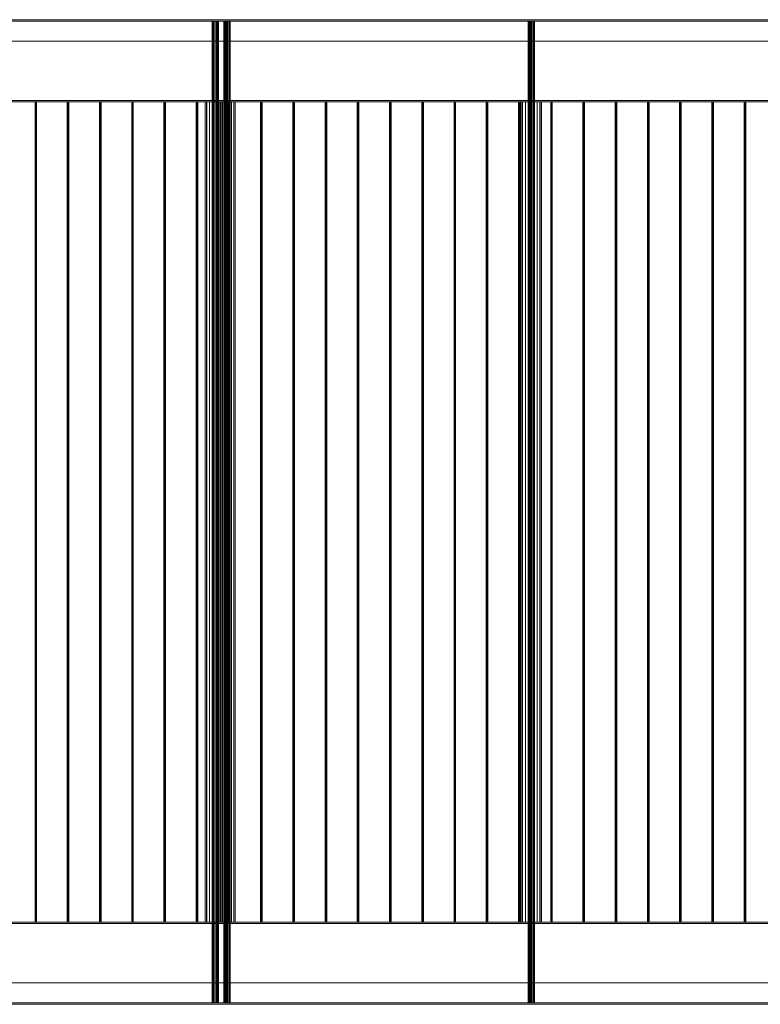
# Model space of a CAD drawing. Header units: millimetres. Extents: x -4395 to 65662, y -65530 to 6847.
# Tile 918 of 1034: x 36858 to 39115, y -19480 to -16480. Entities that reach past the tile are written whole.
import ezdxf

# ---------------------------------------------------------------- set-up
doc = ezdxf.new("R2010")
doc.units = ezdxf.units.MM
doc.layers.add('superior_C03', color=7, linetype='Continuous', lineweight=0)

msp = doc.modelspace()

# ---------------------------------------------------------------- linework, layer by layer
at = {"layer": 'superior_C03'}
for p, q in [((41107.13, -16480), (27259.655, -16480)), ((27259.655, -16484), (41107.13, -16484)), ((27260.408, -16480), (41107.884, -16480)), ((41200.582, -16480), (27353.106, -16480)), ((27353.86, -16480), (41201.335, -16480)), ((41201.335, -16484), (27353.86, -16484)), ((37446.461, -16484), (37444.993, -16484)), ((37444.993, -16484), (37445.019, -16484)), ((37444.993, -16484), (37444.993, -19476)), ((37445.019, -16484), (37446.537, -16484)), ((37445.019, -16484), (37445.019, -19476)), ((37449.201, -16484), (37446.461, -16484)), ((37446.461, -16484), (37446.461, -19476)), ((37446.537, -16484), (37449.315, -16484)), ((37446.537, -16484), (37446.537, -19476)), ((37452.796, -16484), (37449.201, -16484)), ((37449.201, -16484), (37449.201, -19476)), ((37449.315, -16484), (37452.929, -16484)), ((37449.315, -16484), (37449.315, -19476)), ((37456.698, -16484), (37452.796, -16484)), ((37452.796, -16484), (37452.796, -19476)), ((37452.929, -16484), (37456.831, -16484)), ((37452.929, -16484), (37452.929, -19476)), ((37460.313, -16484), (37456.698, -16484)), ((37456.698, -16484), (37456.698, -19476)), ((37456.831, -16484), (37460.426, -16484)), ((37456.831, -16484), (37456.831, -19476)), ((37463.09, -16484), (37460.313, -16484)), ((37460.313, -16484), (37460.313, -19476)), ((37460.426, -16484), (37463.166, -16484)), ((37460.426, -16484), (37460.426, -19476)), ((37464.608, -16484), (37463.09, -16484)), ((37463.09, -16484), (37463.09, -19476)), ((37463.166, -16484), (37464.634, -16484)), ((37463.166, -16484), (37463.166, -19476)), ((37464.634, -16484), (37464.608, -16484)), ((37464.608, -16484), (37464.608, -19476)), ((37464.634, -19476), (37464.634, -16484)), ((37481.694, -16484), (37480.225, -16484)), ((37480.225, -16484), (37480.252, -16484)), ((37480.225, -16484), (37480.225, -19476)), ((37480.252, -16484), (37481.77, -16484)), ((37480.252, -16484), (37480.252, -19476)), ((37484.434, -16484), (37481.694, -16484)), ((37481.694, -16484), (37481.694, -19476)), ((37481.77, -16484), (37484.547, -16484)), ((37481.77, -16484), (37481.77, -19476)), ((37488.029, -16484), (37484.434, -16484)), ((37484.434, -16484), (37484.434, -19476)), ((37484.547, -16484), (37488.162, -16484)), ((37484.547, -16484), (37484.547, -19476)), ((37491.93, -16484), (37488.029, -16484)), ((37488.029, -16484), (37488.029, -19476)), ((37488.162, -16484), (37492.064, -16484)), ((37488.162, -16484), (37488.162, -19476)), ((37495.545, -16484), (37491.93, -16484)), ((37491.93, -16484), (37491.93, -19476)), ((37492.064, -16484), (37495.658, -16484)), ((37492.064, -16484), (37492.064, -19476)), ((37498.323, -16484), (37495.545, -16484)), ((37495.545, -16484), (37495.545, -19476)), ((37495.658, -16484), (37498.399, -16484)), ((37495.658, -16484), (37495.658, -19476)), ((37499.841, -16484), (37498.323, -16484)), ((37498.323, -16484), (37498.323, -19476)), ((37498.399, -16484), (37499.867, -16484)), ((37498.399, -16484), (37498.399, -19476)), ((37499.867, -16484), (37499.841, -16484)), ((37499.841, -16484), (37499.841, -19476)), ((37499.867, -19476), (37499.867, -16484)), ((38408.91, -16484), (38407.441, -16484)), ((38407.441, -16484), (38407.468, -16484)), ((38407.441, -16484), (38407.441, -19476)), ((38407.468, -16484), (38408.986, -16484)), ((38407.468, -16484), (38407.468, -19476)), ((38411.65, -16484), (38408.91, -16484)), ((38408.91, -16484), (38408.91, -19476)), ((38408.986, -16484), (38411.763, -16484)), ((38408.986, -16484), (38408.986, -19476)), ((38415.245, -16484), (38411.65, -16484)), ((38411.65, -16484), (38411.65, -19476)), ((38411.763, -16484), (38415.378, -16484)), ((38411.763, -16484), (38411.763, -19476)), ((38419.146, -16484), (38415.245, -16484)), ((38415.245, -16484), (38415.245, -19476)), ((38415.378, -16484), (38419.28, -16484)), ((38415.378, -16484), (38415.378, -19476)), ((38422.761, -16484), (38419.146, -16484)), ((38419.146, -16484), (38419.146, -19476)), ((38419.28, -16484), (38422.874, -16484)), ((38419.28, -16484), (38419.28, -19476)), ((38425.539, -16484), (38422.761, -16484)), ((38422.761, -16484), (38422.761, -19476)), ((38422.874, -16484), (38425.615, -16484)), ((38422.874, -16484), (38422.874, -19476)), ((38427.057, -16484), (38425.539, -16484)), ((38425.539, -16484), (38425.539, -19476)), ((38425.615, -16484), (38427.083, -16484)), ((38425.615, -16484), (38425.615, -19476)), ((38427.083, -16484), (38427.057, -16484)), ((38427.057, -16484), (38427.057, -19476)), ((38427.083, -19476), (38427.083, -16484)), ((27259.655, -16545), (41107.13, -16545)), ((41107.884, -16545), (27260.408, -16545)), ((27353.106, -16545), (41200.582, -16545)), ((41201.335, -16545), (27353.86, -16545)), ((40890.305, -16726), (27391.471, -16726)), ((27391.471, -16730), (40890.305, -16730)), ((27410.689, -16726), (40909.523, -16726)), ((40909.523, -16730), (27410.689, -16730)), ((36906.101, -16730), (36905.049, -16730)), ((36905.049, -16730), (36905.435, -16730)), ((36905.049, -16730), (36905.049, -19230)), ((36905.435, -16730), (36907.033, -16730)), ((36905.435, -16730), (36905.435, -19230)), ((36907.975, -16730), (36906.101, -16730)), ((36906.101, -16730), (36906.101, -19230)), ((36907.033, -16730), (36908.907, -16730)), ((36907.033, -16730), (36907.033, -19230)), ((36909.573, -16730), (36907.975, -16730)), ((36907.975, -16730), (36907.975, -19230)), ((36908.907, -16730), (36909.959, -16730)), ((36908.907, -16730), (36908.907, -19230)), ((36909.959, -16730), (36909.573, -16730)), ((36909.573, -16730), (36909.573, -19230)), ((36909.959, -19230), (36909.959, -16730)), ((37004.31, -16730), (37003.258, -16730)), ((37003.258, -16730), (37003.644, -16730)), ((37003.258, -16730), (37003.258, -19230)), ((37003.644, -16730), (37005.242, -16730)), ((37003.644, -16730), (37003.644, -19230)), ((37006.184, -16730), (37004.31, -16730)), ((37004.31, -16730), (37004.31, -19230)), ((37005.242, -16730), (37007.116, -16730)), ((37005.242, -16730), (37005.242, -19230)), ((37007.782, -16730), (37006.184, -16730)), ((37006.184, -16730), (37006.184, -19230)), ((37007.116, -16730), (37008.169, -16730)), ((37007.116, -16730), (37007.116, -19230)), ((37008.169, -16730), (37007.782, -16730)), ((37007.782, -16730), (37007.782, -19230)), ((37008.169, -19230), (37008.169, -16730)), ((37102.519, -16730), (37101.467, -16730)), ((37101.467, -16730), (37101.853, -16730)), ((37101.467, -16730), (37101.467, -19230)), ((37101.853, -16730), (37103.451, -16730)), ((37101.853, -16730), (37101.853, -19230)), ((37104.393, -16730), (37102.519, -16730)), ((37102.519, -16730), (37102.519, -19230)), ((37103.451, -16730), (37105.325, -16730)), ((37103.451, -16730), (37103.451, -19230)), ((37105.991, -16730), (37104.393, -16730)), ((37104.393, -16730), (37104.393, -19230)), ((37105.325, -16730), (37106.378, -16730)), ((37105.325, -16730), (37105.325, -19230)), ((37106.378, -16730), (37105.991, -16730)), ((37105.991, -16730), (37105.991, -19230)), ((37106.378, -19230), (37106.378, -16730)), ((37200.728, -16730), (37199.676, -16730)), ((37199.676, -16730), (37200.062, -16730)), ((37199.676, -16730), (37199.676, -19230)), ((37200.062, -16730), (37201.66, -16730)), ((37200.062, -16730), (37200.062, -19230)), ((37202.602, -16730), (37200.728, -16730)), ((37200.728, -16730), (37200.728, -19230)), ((37201.66, -16730), (37203.534, -16730)), ((37201.66, -16730), (37201.66, -19230)), ((37204.201, -16730), (37202.602, -16730)), ((37202.602, -16730), (37202.602, -19230)), ((37203.534, -16730), (37204.587, -16730)), ((37203.534, -16730), (37203.534, -19230)), ((37204.587, -16730), (37204.201, -16730)), ((37204.201, -16730), (37204.201, -19230)), ((37204.587, -19230), (37204.587, -16730)), ((37298.937, -16730), (37297.885, -16730)), ((37297.885, -16730), (37298.271, -16730)), ((37297.885, -16730), (37297.885, -19230)), ((37298.271, -16730), (37299.869, -16730)), ((37298.271, -16730), (37298.271, -19230)), ((37300.811, -16730), (37298.937, -16730)), ((37298.937, -16730), (37298.937, -19230)), ((37299.869, -16730), (37301.743, -16730)), ((37299.869, -16730), (37299.869, -19230)), ((37302.41, -16730), (37300.811, -16730)), ((37300.811, -16730), (37300.811, -19230)), ((37301.743, -16730), (37302.796, -16730)), ((37301.743, -16730), (37301.743, -19230)), ((37302.796, -16730), (37302.41, -16730)), ((37302.41, -16730), (37302.41, -19230)), ((37302.796, -19230), (37302.796, -16730)), ((37397.146, -16730), (37396.094, -16730)), ((37396.094, -16730), (37396.48, -16730)), ((37396.094, -16730), (37396.094, -19230)), ((37396.48, -16730), (37398.078, -16730)), ((37396.48, -16730), (37396.48, -19230)), ((37399.02, -16730), (37397.146, -16730)), ((37397.146, -16730), (37397.146, -19230)), ((37398.078, -16730), (37399.953, -16730)), ((37398.078, -16730), (37398.078, -19230)), ((37400.619, -16730), (37399.02, -16730)), ((37399.02, -16730), (37399.02, -19230)), ((37399.953, -16730), (37401.005, -16730)), ((37399.953, -16730), (37399.953, -19230)), ((37401.005, -16730), (37400.619, -16730)), ((37400.619, -16730), (37400.619, -19230)), ((37401.005, -19230), (37401.005, -16730)), ((37428.086, -16730), (37423.387, -16730)), ((37423.387, -16730), (37423.472, -16730)), ((37423.387, -16730), (37423.387, -19230)), ((37423.472, -16730), (37428.328, -16730)), ((37423.472, -16730), (37423.472, -19230)), ((37436.855, -16730), (37428.086, -16730)), ((37428.086, -16730), (37428.086, -19230)), ((37428.328, -16730), (37437.217, -16730)), ((37428.328, -16730), (37428.328, -19230)), ((37448.357, -16730), (37436.855, -16730)), ((37436.855, -16730), (37436.855, -19230)), ((37437.217, -16730), (37448.784, -16730)), ((37437.217, -16730), (37437.217, -19230)), ((37460.843, -16730), (37448.357, -16730)), ((37448.357, -16730), (37448.357, -19230)), ((37448.784, -16730), (37461.27, -16730)), ((37448.784, -16730), (37448.784, -19230)), ((37472.41, -16730), (37460.843, -16730)), ((37460.843, -16730), (37460.843, -19230)), ((37461.27, -16730), (37472.773, -16730)), ((37461.27, -16730), (37461.27, -19230)), ((37469.165, -16730), (37465.494, -16730)), ((37465.494, -16730), (37465.56, -16730)), ((37465.494, -16730), (37465.494, -19230)), ((37465.56, -16730), (37469.354, -16730)), ((37465.56, -16730), (37465.56, -19230)), ((37476.016, -16730), (37469.165, -16730)), ((37469.165, -16730), (37469.165, -19230)), ((37469.354, -16730), (37476.299, -16730)), ((37469.354, -16730), (37469.354, -19230)), ((37481.299, -16730), (37472.41, -16730)), ((37472.41, -16730), (37472.41, -19230)), ((37472.773, -16730), (37481.541, -16730)), ((37472.773, -16730), (37472.773, -19230)), ((37485.002, -16730), (37476.016, -16730)), ((37476.016, -16730), (37476.016, -19230)), ((37476.299, -16730), (37485.336, -16730)), ((37476.299, -16730), (37476.299, -19230)), ((37486.155, -16730), (37481.299, -16730)), ((37481.299, -16730), (37481.299, -19230)), ((37481.541, -16730), (37486.24, -16730)), ((37481.541, -16730), (37481.541, -19230)), ((37494.756, -16730), (37485.002, -16730)), ((37485.002, -16730), (37485.002, -19230)), ((37485.336, -16730), (37495.09, -16730)), ((37485.336, -16730), (37485.336, -19230)), ((37486.24, -16730), (37486.155, -16730)), ((37486.155, -16730), (37486.155, -19230)), ((37486.24, -19230), (37486.24, -16730)), ((37495.355, -16730), (37494.303, -16730)), ((37494.303, -16730), (37494.689, -16730)), ((37494.303, -16730), (37494.303, -19230)), ((37494.689, -16730), (37496.287, -16730)), ((37494.689, -16730), (37494.689, -19230)), ((37503.794, -16730), (37494.756, -16730)), ((37494.756, -16730), (37494.756, -19230)), ((37495.09, -16730), (37504.077, -16730)), ((37495.09, -16730), (37495.09, -19230)), ((37497.23, -16730), (37495.355, -16730)), ((37495.355, -16730), (37495.355, -19230)), ((37496.287, -16730), (37498.162, -16730)), ((37496.287, -16730), (37496.287, -19230)), ((37498.828, -16730), (37497.23, -16730)), ((37497.23, -16730), (37497.23, -19230)), ((37498.162, -16730), (37499.214, -16730)), ((37498.162, -16730), (37498.162, -19230)), ((37499.214, -16730), (37498.828, -16730)), ((37498.828, -16730), (37498.828, -19230)), ((37499.214, -19230), (37499.214, -16730)), ((37510.738, -16730), (37503.794, -16730)), ((37503.794, -16730), (37503.794, -19230)), ((37504.077, -16730), (37510.927, -16730)), ((37504.077, -16730), (37504.077, -19230)), ((37514.532, -16730), (37510.738, -16730)), ((37510.738, -16730), (37510.738, -19230)), ((37510.927, -16730), (37514.598, -16730)), ((37510.927, -16730), (37510.927, -19230)), ((37514.598, -16730), (37514.532, -16730)), ((37514.532, -16730), (37514.532, -19230)), ((37514.598, -19230), (37514.598, -16730)), ((37593.565, -16730), (37592.512, -16730)), ((37592.512, -16730), (37592.898, -16730)), ((37592.512, -16730), (37592.512, -19230)), ((37592.898, -16730), (37594.497, -16730)), ((37592.898, -16730), (37592.898, -19230)), ((37595.439, -16730), (37593.565, -16730)), ((37593.565, -16730), (37593.565, -19230)), ((37594.497, -16730), (37596.371, -16730)), ((37594.497, -16730), (37594.497, -19230)), ((37597.037, -16730), (37595.439, -16730)), ((37595.439, -16730), (37595.439, -19230)), ((37596.371, -16730), (37597.423, -16730)), ((37596.371, -16730), (37596.371, -19230)), ((37597.423, -16730), (37597.037, -16730)), ((37597.037, -16730), (37597.037, -19230)), ((37597.423, -19230), (37597.423, -16730)), ((37691.774, -16730), (37690.721, -16730)), ((37690.721, -16730), (37691.107, -16730)), ((37690.721, -16730), (37690.721, -19230)), ((37691.107, -16730), (37692.706, -16730)), ((37691.107, -16730), (37691.107, -19230)), ((37693.648, -16730), (37691.774, -16730)), ((37691.774, -16730), (37691.774, -19230)), ((37692.706, -16730), (37694.58, -16730)), ((37692.706, -16730), (37692.706, -19230)), ((37695.246, -16730), (37693.648, -16730)), ((37693.648, -16730), (37693.648, -19230)), ((37694.58, -16730), (37695.632, -16730)), ((37694.58, -16730), (37694.58, -19230)), ((37695.632, -16730), (37695.246, -16730)), ((37695.246, -16730), (37695.246, -19230)), ((37695.632, -19230), (37695.632, -16730)), ((37789.983, -16730), (37788.93, -16730)), ((37788.93, -16730), (37789.316, -16730)), ((37788.93, -16730), (37788.93, -19230)), ((37789.316, -16730), (37790.915, -16730)), ((37789.316, -16730), (37789.316, -19230)), ((37791.857, -16730), (37789.983, -16730)), ((37789.983, -16730), (37789.983, -19230)), ((37790.915, -16730), (37792.789, -16730)), ((37790.915, -16730), (37790.915, -19230)), ((37793.455, -16730), (37791.857, -16730)), ((37791.857, -16730), (37791.857, -19230)), ((37792.789, -16730), (37793.841, -16730)), ((37792.789, -16730), (37792.789, -19230)), ((37793.841, -16730), (37793.455, -16730)), ((37793.455, -16730), (37793.455, -19230)), ((37793.841, -19230), (37793.841, -16730)), ((37888.192, -16730), (37887.139, -16730)), ((37887.139, -16730), (37887.526, -16730)), ((37887.139, -16730), (37887.139, -19230)), ((37887.526, -16730), (37889.124, -16730)), ((37887.526, -16730), (37887.526, -19230)), ((37890.066, -16730), (37888.192, -16730)), ((37888.192, -16730), (37888.192, -19230)), ((37889.124, -16730), (37890.998, -16730)), ((37889.124, -16730), (37889.124, -19230)), ((37891.664, -16730), (37890.066, -16730)), ((37890.066, -16730), (37890.066, -19230)), ((37890.998, -16730), (37892.05, -16730)), ((37890.998, -16730), (37890.998, -19230)), ((37892.05, -16730), (37891.664, -16730)), ((37891.664, -16730), (37891.664, -19230)), ((37892.05, -19230), (37892.05, -16730)), ((37986.401, -16730), (37985.349, -16730)), ((37985.349, -16730), (37985.735, -16730)), ((37985.349, -16730), (37985.349, -19230)), ((37985.735, -16730), (37987.333, -16730)), ((37985.735, -16730), (37985.735, -19230)), ((37988.275, -16730), (37986.401, -16730)), ((37986.401, -16730), (37986.401, -19230)), ((37987.333, -16730), (37989.207, -16730)), ((37987.333, -16730), (37987.333, -19230)), ((37989.873, -16730), (37988.275, -16730)), ((37988.275, -16730), (37988.275, -19230)), ((37989.207, -16730), (37990.259, -16730)), ((37989.207, -16730), (37989.207, -19230)), ((37990.259, -16730), (37989.873, -16730)), ((37989.873, -16730), (37989.873, -19230)), ((37990.259, -19230), (37990.259, -16730)), ((38084.61, -16730), (38083.558, -16730)), ((38083.558, -16730), (38083.944, -16730)), ((38083.558, -16730), (38083.558, -19230)), ((38083.944, -16730), (38085.542, -16730)), ((38083.944, -16730), (38083.944, -19230)), ((38086.484, -16730), (38084.61, -16730)), ((38084.61, -16730), (38084.61, -19230)), ((38085.542, -16730), (38087.416, -16730)), ((38085.542, -16730), (38085.542, -19230)), ((38088.082, -16730), (38086.484, -16730)), ((38086.484, -16730), (38086.484, -19230)), ((38087.416, -16730), (38088.468, -16730)), ((38087.416, -16730), (38087.416, -19230)), ((38088.468, -16730), (38088.082, -16730)), ((38088.082, -16730), (38088.082, -19230)), ((38088.468, -19230), (38088.468, -16730)), ((38182.819, -16730), (38181.767, -16730)), ((38181.767, -16730), (38182.153, -16730)), ((38181.767, -16730), (38181.767, -19230)), ((38182.153, -16730), (38183.751, -16730)), ((38182.153, -16730), (38182.153, -19230)), ((38184.693, -16730), (38182.819, -16730)), ((38182.819, -16730), (38182.819, -19230)), ((38183.751, -16730), (38185.625, -16730)), ((38183.751, -16730), (38183.751, -19230)), ((38186.291, -16730), (38184.693, -16730)), ((38184.693, -16730), (38184.693, -19230)), ((38185.625, -16730), (38186.677, -16730)), ((38185.625, -16730), (38185.625, -19230)), ((38186.677, -16730), (38186.291, -16730)), ((38186.291, -16730), (38186.291, -19230)), ((38186.677, -19230), (38186.677, -16730)), ((38281.028, -16730), (38279.976, -16730)), ((38279.976, -16730), (38280.362, -16730)), ((38279.976, -16730), (38279.976, -19230)), ((38280.362, -16730), (38281.96, -16730)), ((38280.362, -16730), (38280.362, -19230)), ((38282.902, -16730), (38281.028, -16730)), ((38281.028, -16730), (38281.028, -19230)), ((38281.96, -16730), (38283.834, -16730)), ((38281.96, -16730), (38281.96, -19230)), ((38284.5, -16730), (38282.902, -16730)), ((38282.902, -16730), (38282.902, -19230)), ((38283.834, -16730), (38284.886, -16730)), ((38283.834, -16730), (38283.834, -19230)), ((38284.886, -16730), (38284.5, -16730)), ((38284.5, -16730), (38284.5, -19230)), ((38284.886, -19230), (38284.886, -16730)), ((38379.237, -16730), (38378.185, -16730)), ((38378.185, -16730), (38378.571, -16730)), ((38378.185, -16730), (38378.185, -19230)), ((38378.571, -16730), (38380.169, -16730)), ((38378.571, -16730), (38378.571, -19230)), ((38381.111, -16730), (38379.237, -16730)), ((38379.237, -16730), (38379.237, -19230)), ((38380.169, -16730), (38382.043, -16730)), ((38380.169, -16730), (38380.169, -19230)), ((38382.709, -16730), (38381.111, -16730)), ((38381.111, -16730), (38381.111, -19230)), ((38382.043, -16730), (38383.095, -16730)), ((38382.043, -16730), (38382.043, -19230)), ((38383.095, -16730), (38382.709, -16730)), ((38382.709, -16730), (38382.709, -19230)), ((38383.095, -19230), (38383.095, -16730)), ((38390.535, -16730), (38385.835, -16730)), ((38385.835, -16730), (38385.92, -16730)), ((38385.835, -16730), (38385.835, -19230)), ((38385.92, -16730), (38390.777, -16730)), ((38385.92, -16730), (38385.92, -19230)), ((38399.303, -16730), (38390.535, -16730)), ((38390.535, -16730), (38390.535, -19230)), ((38390.777, -16730), (38399.666, -16730)), ((38390.777, -16730), (38390.777, -19230)), ((38410.806, -16730), (38399.303, -16730)), ((38399.303, -16730), (38399.303, -19230)), ((38399.666, -16730), (38411.233, -16730)), ((38399.666, -16730), (38399.666, -19230)), ((38423.291, -16730), (38410.806, -16730)), ((38410.806, -16730), (38410.806, -19230)), ((38411.233, -16730), (38423.719, -16730)), ((38411.233, -16730), (38411.233, -19230)), ((38434.859, -16730), (38423.291, -16730)), ((38423.291, -16730), (38423.291, -19230)), ((38423.719, -16730), (38435.221, -16730)), ((38423.719, -16730), (38423.719, -19230)), ((38443.748, -16730), (38434.859, -16730)), ((38434.859, -16730), (38434.859, -19230)), ((38435.221, -16730), (38443.99, -16730)), ((38435.221, -16730), (38435.221, -19230)), ((38448.604, -16730), (38443.748, -16730)), ((38443.748, -16730), (38443.748, -19230)), ((38443.99, -16730), (38448.689, -16730)), ((38443.99, -16730), (38443.99, -19230)), ((38448.689, -16730), (38448.604, -16730)), ((38448.604, -16730), (38448.604, -19230)), ((38448.689, -19230), (38448.689, -16730)), ((38477.446, -16730), (38476.394, -16730)), ((38476.394, -16730), (38476.78, -16730)), ((38476.394, -16730), (38476.394, -19230)), ((38476.78, -16730), (38478.378, -16730)), ((38476.78, -16730), (38476.78, -19230)), ((38479.32, -16730), (38477.446, -16730)), ((38477.446, -16730), (38477.446, -19230)), ((38478.378, -16730), (38480.252, -16730)), ((38478.378, -16730), (38478.378, -19230)), ((38480.918, -16730), (38479.32, -16730)), ((38479.32, -16730), (38479.32, -19230)), ((38480.252, -16730), (38481.304, -16730)), ((38480.252, -16730), (38480.252, -19230)), ((38481.304, -16730), (38480.918, -16730)), ((38480.918, -16730), (38480.918, -19230)), ((38481.304, -19230), (38481.304, -16730)), ((38575.655, -16730), (38574.603, -16730)), ((38574.603, -16730), (38574.989, -16730)), ((38574.603, -16730), (38574.603, -19230)), ((38574.989, -16730), (38576.587, -16730)), ((38574.989, -16730), (38574.989, -19230)), ((38577.529, -16730), (38575.655, -16730)), ((38575.655, -16730), (38575.655, -19230)), ((38576.587, -16730), (38578.461, -16730)), ((38576.587, -16730), (38576.587, -19230)), ((38579.127, -16730), (38577.529, -16730)), ((38577.529, -16730), (38577.529, -19230)), ((38578.461, -16730), (38579.513, -16730)), ((38578.461, -16730), (38578.461, -19230)), ((38579.513, -16730), (38579.127, -16730)), ((38579.127, -16730), (38579.127, -19230)), ((38579.513, -19230), (38579.513, -16730)), ((38673.864, -16730), (38672.812, -16730)), ((38672.812, -16730), (38673.198, -16730)), ((38672.812, -16730), (38672.812, -19230)), ((38673.198, -16730), (38674.796, -16730)), ((38673.198, -16730), (38673.198, -19230)), ((38675.738, -16730), (38673.864, -16730)), ((38673.864, -16730), (38673.864, -19230)), ((38674.796, -16730), (38676.67, -16730)), ((38674.796, -16730), (38674.796, -19230)), ((38677.336, -16730), (38675.738, -16730)), ((38675.738, -16730), (38675.738, -19230)), ((38676.67, -16730), (38677.722, -16730)), ((38676.67, -16730), (38676.67, -19230)), ((38677.722, -16730), (38677.336, -16730)), ((38677.336, -16730), (38677.336, -19230)), ((38677.722, -19230), (38677.722, -16730)), ((38772.073, -16730), (38771.021, -16730)), ((38771.021, -16730), (38771.407, -16730)), ((38771.021, -16730), (38771.021, -19230)), ((38771.407, -16730), (38773.005, -16730)), ((38771.407, -16730), (38771.407, -19230)), ((38773.947, -16730), (38772.073, -16730)), ((38772.073, -16730), (38772.073, -19230)), ((38773.005, -16730), (38774.879, -16730)), ((38773.005, -16730), (38773.005, -19230)), ((38775.545, -16730), (38773.947, -16730)), ((38773.947, -16730), (38773.947, -19230)), ((38774.879, -16730), (38775.931, -16730)), ((38774.879, -16730), (38774.879, -19230)), ((38775.931, -16730), (38775.545, -16730)), ((38775.545, -16730), (38775.545, -19230)), ((38775.931, -19230), (38775.931, -16730)), ((38870.282, -16730), (38869.23, -16730)), ((38869.23, -16730), (38869.616, -16730)), ((38869.23, -16730), (38869.23, -19230)), ((38869.616, -16730), (38871.214, -16730)), ((38869.616, -16730), (38869.616, -19230)), ((38872.156, -16730), (38870.282, -16730)), ((38870.282, -16730), (38870.282, -19230)), ((38871.214, -16730), (38873.088, -16730)), ((38871.214, -16730), (38871.214, -19230)), ((38873.754, -16730), (38872.156, -16730)), ((38872.156, -16730), (38872.156, -19230)), ((38873.088, -16730), (38874.14, -16730)), ((38873.088, -16730), (38873.088, -19230)), ((38874.14, -16730), (38873.754, -16730)), ((38873.754, -16730), (38873.754, -19230)), ((38874.14, -19230), (38874.14, -16730)), ((38968.491, -16730), (38967.439, -16730)), ((38967.439, -16730), (38967.825, -16730)), ((38967.439, -16730), (38967.439, -19230)), ((38967.825, -16730), (38969.423, -16730)), ((38967.825, -16730), (38967.825, -19230)), ((38970.365, -16730), (38968.491, -16730)), ((38968.491, -16730), (38968.491, -19230)), ((38969.423, -16730), (38971.297, -16730)), ((38969.423, -16730), (38969.423, -19230)), ((38971.963, -16730), (38970.365, -16730)), ((38970.365, -16730), (38970.365, -19230)), ((38971.297, -16730), (38972.349, -16730)), ((38971.297, -16730), (38971.297, -19230)), ((38972.349, -16730), (38971.963, -16730)), ((38971.963, -16730), (38971.963, -19230)), ((38972.349, -19230), (38972.349, -16730)), ((39066.7, -16730), (39065.648, -16730)), ((39065.648, -16730), (39066.034, -16730)), ((39065.648, -16730), (39065.648, -19230)), ((39066.034, -16730), (39067.632, -16730)), ((39066.034, -16730), (39066.034, -19230)), ((39068.574, -16730), (39066.7, -16730)), ((39066.7, -16730), (39066.7, -19230)), ((39067.632, -16730), (39069.506, -16730)), ((39067.632, -16730), (39067.632, -19230)), ((39070.172, -16730), (39068.574, -16730)), ((39068.574, -16730), (39068.574, -19230)), ((39069.506, -16730), (39070.559, -16730)), ((39069.506, -16730), (39069.506, -19230)), ((39070.559, -16730), (39070.172, -16730)), ((39070.172, -16730), (39070.172, -19230)), ((39070.559, -19230), (39070.559, -16730)), ((40890.305, -19230), (27391.471, -19230)), ((27410.689, -19230), (40909.523, -19230)), ((36905.435, -19230), (36905.049, -19230)), ((36905.049, -19230), (36906.101, -19230)), ((36907.033, -19230), (36905.435, -19230)), ((36906.101, -19230), (36907.975, -19230)), ((36908.907, -19230), (36907.033, -19230)), ((36907.975, -19230), (36909.573, -19230)), ((36909.959, -19230), (36908.907, -19230)), ((36909.573, -19230), (36909.959, -19230)), ((37003.644, -19230), (37003.258, -19230)), ((37003.258, -19230), (37004.31, -19230)), ((37005.242, -19230), (37003.644, -19230)), ((37004.31, -19230), (37006.184, -19230)), ((37007.116, -19230), (37005.242, -19230)), ((37006.184, -19230), (37007.782, -19230)), ((37008.169, -19230), (37007.116, -19230)), ((37007.782, -19230), (37008.169, -19230)), ((37101.853, -19230), (37101.467, -19230)), ((37101.467, -19230), (37102.519, -19230)), ((37103.451, -19230), (37101.853, -19230)), ((37102.519, -19230), (37104.393, -19230)), ((37105.325, -19230), (37103.451, -19230)), ((37104.393, -19230), (37105.991, -19230)), ((37106.378, -19230), (37105.325, -19230)), ((37105.991, -19230), (37106.378, -19230)), ((37200.062, -19230), (37199.676, -19230)), ((37199.676, -19230), (37200.728, -19230)), ((37201.66, -19230), (37200.062, -19230)), ((37200.728, -19230), (37202.602, -19230)), ((37203.534, -19230), (37201.66, -19230)), ((37202.602, -19230), (37204.201, -19230)), ((37204.587, -19230), (37203.534, -19230)), ((37204.201, -19230), (37204.587, -19230)), ((37298.271, -19230), (37297.885, -19230)), ((37297.885, -19230), (37298.937, -19230)), ((37299.869, -19230), (37298.271, -19230)), ((37298.937, -19230), (37300.811, -19230)), ((37301.743, -19230), (37299.869, -19230)), ((37300.811, -19230), (37302.41, -19230)), ((37302.796, -19230), (37301.743, -19230)), ((37302.41, -19230), (37302.796, -19230)), ((37396.48, -19230), (37396.094, -19230)), ((37396.094, -19230), (37397.146, -19230)), ((37398.078, -19230), (37396.48, -19230)), ((37397.146, -19230), (37399.02, -19230)), ((37399.953, -19230), (37398.078, -19230)), ((37399.02, -19230), (37400.619, -19230)), ((37401.005, -19230), (37399.953, -19230)), ((37400.619, -19230), (37401.005, -19230)), ((37423.472, -19230), (37423.387, -19230)), ((37423.387, -19230), (37428.086, -19230)), ((37428.328, -19230), (37423.472, -19230)), ((37428.086, -19230), (37436.855, -19230)), ((37437.217, -19230), (37428.328, -19230)), ((37436.855, -19230), (37448.357, -19230)), ((37448.784, -19230), (37437.217, -19230)), ((37448.357, -19230), (37460.843, -19230)), ((37461.27, -19230), (37448.784, -19230)), ((37460.843, -19230), (37472.41, -19230)), ((37472.773, -19230), (37461.27, -19230)), ((37465.56, -19230), (37465.494, -19230)), ((37465.494, -19230), (37469.165, -19230)), ((37469.354, -19230), (37465.56, -19230)), ((37469.165, -19230), (37476.016, -19230)), ((37476.299, -19230), (37469.354, -19230)), ((37472.41, -19230), (37481.299, -19230)), ((37481.541, -19230), (37472.773, -19230)), ((37476.016, -19230), (37485.002, -19230)), ((37485.336, -19230), (37476.299, -19230)), ((37481.299, -19230), (37486.155, -19230)), ((37486.24, -19230), (37481.541, -19230)), ((37485.002, -19230), (37494.756, -19230)), ((37495.09, -19230), (37485.336, -19230)), ((37486.155, -19230), (37486.24, -19230)), ((37494.689, -19230), (37494.303, -19230)), ((37494.303, -19230), (37495.355, -19230)), ((37496.287, -19230), (37494.689, -19230)), ((37494.756, -19230), (37503.794, -19230)), ((37504.077, -19230), (37495.09, -19230)), ((37495.355, -19230), (37497.23, -19230)), ((37498.162, -19230), (37496.287, -19230)), ((37497.23, -19230), (37498.828, -19230)), ((37499.214, -19230), (37498.162, -19230)), ((37498.828, -19230), (37499.214, -19230)), ((37503.794, -19230), (37510.738, -19230)), ((37510.927, -19230), (37504.077, -19230)), ((37510.738, -19230), (37514.532, -19230)), ((37514.598, -19230), (37510.927, -19230)), ((37514.532, -19230), (37514.598, -19230)), ((37592.898, -19230), (37592.512, -19230)), ((37592.512, -19230), (37593.565, -19230)), ((37594.497, -19230), (37592.898, -19230)), ((37593.565, -19230), (37595.439, -19230)), ((37596.371, -19230), (37594.497, -19230)), ((37595.439, -19230), (37597.037, -19230)), ((37597.423, -19230), (37596.371, -19230)), ((37597.037, -19230), (37597.423, -19230)), ((37691.107, -19230), (37690.721, -19230)), ((37690.721, -19230), (37691.774, -19230)), ((37692.706, -19230), (37691.107, -19230)), ((37691.774, -19230), (37693.648, -19230)), ((37694.58, -19230), (37692.706, -19230)), ((37693.648, -19230), (37695.246, -19230)), ((37695.632, -19230), (37694.58, -19230)), ((37695.246, -19230), (37695.632, -19230)), ((37789.316, -19230), (37788.93, -19230)), ((37788.93, -19230), (37789.983, -19230)), ((37790.915, -19230), (37789.316, -19230)), ((37789.983, -19230), (37791.857, -19230)), ((37792.789, -19230), (37790.915, -19230)), ((37791.857, -19230), (37793.455, -19230)), ((37793.841, -19230), (37792.789, -19230)), ((37793.455, -19230), (37793.841, -19230)), ((37887.526, -19230), (37887.139, -19230)), ((37887.139, -19230), (37888.192, -19230)), ((37889.124, -19230), (37887.526, -19230)), ((37888.192, -19230), (37890.066, -19230)), ((37890.998, -19230), (37889.124, -19230)), ((37890.066, -19230), (37891.664, -19230)), ((37892.05, -19230), (37890.998, -19230)), ((37891.664, -19230), (37892.05, -19230)), ((37985.735, -19230), (37985.349, -19230)), ((37985.349, -19230), (37986.401, -19230)), ((37987.333, -19230), (37985.735, -19230)), ((37986.401, -19230), (37988.275, -19230)), ((37989.207, -19230), (37987.333, -19230)), ((37988.275, -19230), (37989.873, -19230)), ((37990.259, -19230), (37989.207, -19230)), ((37989.873, -19230), (37990.259, -19230)), ((38083.944, -19230), (38083.558, -19230)), ((38083.558, -19230), (38084.61, -19230)), ((38085.542, -19230), (38083.944, -19230)), ((38084.61, -19230), (38086.484, -19230)), ((38087.416, -19230), (38085.542, -19230)), ((38086.484, -19230), (38088.082, -19230)), ((38088.468, -19230), (38087.416, -19230)), ((38088.082, -19230), (38088.468, -19230)), ((38182.153, -19230), (38181.767, -19230)), ((38181.767, -19230), (38182.819, -19230)), ((38183.751, -19230), (38182.153, -19230)), ((38182.819, -19230), (38184.693, -19230)), ((38185.625, -19230), (38183.751, -19230)), ((38184.693, -19230), (38186.291, -19230)), ((38186.677, -19230), (38185.625, -19230)), ((38186.291, -19230), (38186.677, -19230)), ((38280.362, -19230), (38279.976, -19230)), ((38279.976, -19230), (38281.028, -19230)), ((38281.96, -19230), (38280.362, -19230)), ((38281.028, -19230), (38282.902, -19230)), ((38283.834, -19230), (38281.96, -19230)), ((38282.902, -19230), (38284.5, -19230)), ((38284.886, -19230), (38283.834, -19230)), ((38284.5, -19230), (38284.886, -19230)), ((38378.571, -19230), (38378.185, -19230)), ((38378.185, -19230), (38379.237, -19230)), ((38380.169, -19230), (38378.571, -19230)), ((38379.237, -19230), (38381.111, -19230)), ((38382.043, -19230), (38380.169, -19230)), ((38381.111, -19230), (38382.709, -19230)), ((38383.095, -19230), (38382.043, -19230)), ((38382.709, -19230), (38383.095, -19230)), ((38385.92, -19230), (38385.835, -19230)), ((38385.835, -19230), (38390.535, -19230)), ((38390.777, -19230), (38385.92, -19230)), ((38390.535, -19230), (38399.303, -19230)), ((38399.666, -19230), (38390.777, -19230)), ((38399.303, -19230), (38410.806, -19230)), ((38411.233, -19230), (38399.666, -19230)), ((38410.806, -19230), (38423.291, -19230)), ((38423.719, -19230), (38411.233, -19230)), ((38423.291, -19230), (38434.859, -19230)), ((38435.221, -19230), (38423.719, -19230)), ((38434.859, -19230), (38443.748, -19230)), ((38443.99, -19230), (38435.221, -19230)), ((38443.748, -19230), (38448.604, -19230)), ((38448.689, -19230), (38443.99, -19230)), ((38448.604, -19230), (38448.689, -19230)), ((38476.78, -19230), (38476.394, -19230)), ((38476.394, -19230), (38477.446, -19230)), ((38478.378, -19230), (38476.78, -19230)), ((38477.446, -19230), (38479.32, -19230)), ((38480.252, -19230), (38478.378, -19230)), ((38479.32, -19230), (38480.918, -19230)), ((38481.304, -19230), (38480.252, -19230)), ((38480.918, -19230), (38481.304, -19230)), ((38574.989, -19230), (38574.603, -19230)), ((38574.603, -19230), (38575.655, -19230)), ((38576.587, -19230), (38574.989, -19230)), ((38575.655, -19230), (38577.529, -19230)), ((38578.461, -19230), (38576.587, -19230)), ((38577.529, -19230), (38579.127, -19230)), ((38579.513, -19230), (38578.461, -19230)), ((38579.127, -19230), (38579.513, -19230)), ((38673.198, -19230), (38672.812, -19230)), ((38672.812, -19230), (38673.864, -19230)), ((38674.796, -19230), (38673.198, -19230)), ((38673.864, -19230), (38675.738, -19230)), ((38676.67, -19230), (38674.796, -19230)), ((38675.738, -19230), (38677.336, -19230)), ((38677.722, -19230), (38676.67, -19230)), ((38677.336, -19230), (38677.722, -19230)), ((38771.407, -19230), (38771.021, -19230)), ((38771.021, -19230), (38772.073, -19230)), ((38773.005, -19230), (38771.407, -19230)), ((38772.073, -19230), (38773.947, -19230)), ((38774.879, -19230), (38773.005, -19230)), ((38773.947, -19230), (38775.545, -19230)), ((38775.931, -19230), (38774.879, -19230)), ((38775.545, -19230), (38775.931, -19230)), ((38869.616, -19230), (38869.23, -19230)), ((38869.23, -19230), (38870.282, -19230)), ((38871.214, -19230), (38869.616, -19230)), ((38870.282, -19230), (38872.156, -19230)), ((38873.088, -19230), (38871.214, -19230)), ((38872.156, -19230), (38873.754, -19230)), ((38874.14, -19230), (38873.088, -19230)), ((38873.754, -19230), (38874.14, -19230)), ((38967.825, -19230), (38967.439, -19230)), ((38967.439, -19230), (38968.491, -19230)), ((38969.423, -19230), (38967.825, -19230)), ((38968.491, -19230), (38970.365, -19230)), ((38971.297, -19230), (38969.423, -19230)), ((38970.365, -19230), (38971.963, -19230)), ((38972.349, -19230), (38971.297, -19230)), ((38971.963, -19230), (38972.349, -19230)), ((39066.034, -19230), (39065.648, -19230)), ((39065.648, -19230), (39066.7, -19230)), ((39067.632, -19230), (39066.034, -19230)), ((39066.7, -19230), (39068.574, -19230)), ((39069.506, -19230), (39067.632, -19230)), ((39068.574, -19230), (39070.172, -19230)), ((39070.559, -19230), (39069.506, -19230)), ((39070.172, -19230), (39070.559, -19230)), ((27391.471, -19234), (40890.305, -19234)), ((40909.523, -19234), (27410.689, -19234)), ((41107.13, -19415), (27259.655, -19415)), ((27260.408, -19415), (41107.884, -19415)), ((41200.582, -19415), (27353.106, -19415)), ((27353.86, -19415), (41201.335, -19415)), ((41107.13, -19476), (27259.655, -19476)), ((27259.655, -19480), (41107.13, -19480)), ((41107.884, -19480), (27260.408, -19480)), ((27353.106, -19480), (41200.582, -19480)), ((27353.86, -19476), (41201.335, -19476)), ((41201.335, -19480), (27353.86, -19480)), ((37445.019, -19476), (37444.993, -19476)), ((37444.993, -19476), (37446.461, -19476)), ((37446.537, -19476), (37445.019, -19476)), ((37446.461, -19476), (37449.201, -19476)), ((37449.315, -19476), (37446.537, -19476)), ((37449.201, -19476), (37452.796, -19476)), ((37452.929, -19476), (37449.315, -19476)), ((37452.796, -19476), (37456.698, -19476)), ((37456.831, -19476), (37452.929, -19476)), ((37456.698, -19476), (37460.313, -19476)), ((37460.426, -19476), (37456.831, -19476)), ((37460.313, -19476), (37463.09, -19476)), ((37463.166, -19476), (37460.426, -19476)), ((37463.09, -19476), (37464.608, -19476)), ((37464.634, -19476), (37463.166, -19476)), ((37464.608, -19476), (37464.634, -19476)), ((37480.252, -19476), (37480.225, -19476)), ((37480.225, -19476), (37481.694, -19476)), ((37481.77, -19476), (37480.252, -19476)), ((37481.694, -19476), (37484.434, -19476)), ((37484.547, -19476), (37481.77, -19476)), ((37484.434, -19476), (37488.029, -19476)), ((37488.162, -19476), (37484.547, -19476)), ((37488.029, -19476), (37491.93, -19476)), ((37492.064, -19476), (37488.162, -19476)), ((37491.93, -19476), (37495.545, -19476)), ((37495.658, -19476), (37492.064, -19476)), ((37495.545, -19476), (37498.323, -19476)), ((37498.399, -19476), (37495.658, -19476)), ((37498.323, -19476), (37499.841, -19476)), ((37499.867, -19476), (37498.399, -19476)), ((37499.841, -19476), (37499.867, -19476)), ((38407.468, -19476), (38407.441, -19476)), ((38407.441, -19476), (38408.91, -19476)), ((38408.986, -19476), (38407.468, -19476)), ((38408.91, -19476), (38411.65, -19476)), ((38411.763, -19476), (38408.986, -19476)), ((38411.65, -19476), (38415.245, -19476)), ((38415.378, -19476), (38411.763, -19476)), ((38415.245, -19476), (38419.146, -19476)), ((38419.28, -19476), (38415.378, -19476)), ((38419.146, -19476), (38422.761, -19476)), ((38422.874, -19476), (38419.28, -19476)), ((38422.761, -19476), (38425.539, -19476)), ((38425.615, -19476), (38422.874, -19476)), ((38425.539, -19476), (38427.057, -19476)), ((38427.083, -19476), (38425.615, -19476)), ((38427.057, -19476), (38427.083, -19476))]:
    msp.add_line(p, q, dxfattribs=at)

doc.saveas('drawing.dxf')
